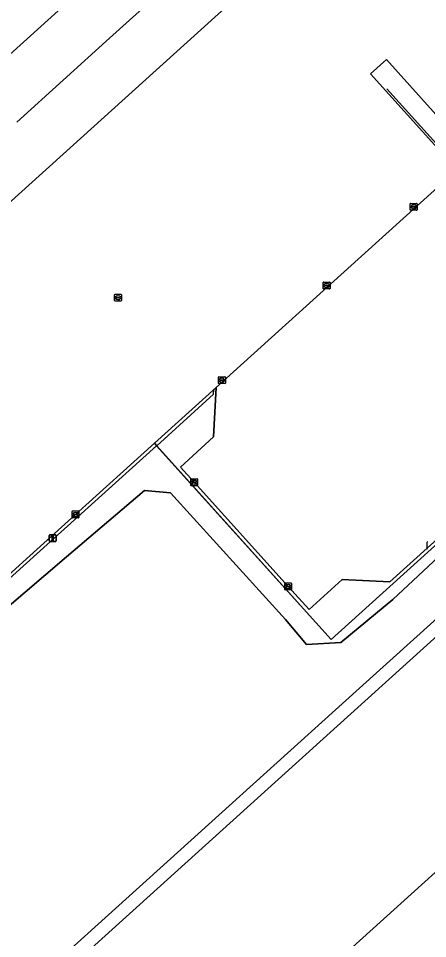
# Model space of a CAD drawing. Extents: x 156141 to 158132, y 385651 to 388333.
# Drawn here: x 156618.5 to 156678.1, y 387398.7 to 387532.7 of the extents above; entities that cross this region are included whole.
import ezdxf

# ---------------------------------------------------------------- set-up
doc = ezdxf.new("R2010")
doc.units = 0
for name, color, linetype in [('IMGEO_Erf', 7, 'Continuous'), ('IMGEO_Groenvoorziening', 7, 'Continuous'), ('IMGEO_Hek', 7, 'Continuous'), ('IMGEO_Kolk', 7, 'Continuous'), ('IMGEO_Lichtmast', 7, 'Continuous'), ('IMGEO_Lijnafwatering', 7, 'Continuous'), ('IMGEO_Pand', 7, 'Continuous'), ('IMGEO_Parkeervlak_gesloten', 7, 'Continuous'), ('IMGEO_Rijbaan_lokaal_gesloten', 7, 'Continuous'), ('IMGEO_Rijbaan_lokaal_onverhard', 7, 'Continuous'), ('IMGEO_Rioolput', 7, 'Continuous')]:
    doc.layers.add(name, color=color, linetype=linetype)

msp = doc.modelspace()

# ---------------------------------------------------------------- linework, layer by layer
at = {"layer": 'IMGEO_Erf'}
msp.add_lwpolyline([(156793.29, 387431.51), (156786.89, 387438.57), (156744.24, 387485.69), (156737.11, 387493.58), (156736.88, 387493.83), (156736.66, 387494.08), (156736.44, 387494.33), (156623.06, 387391.86), (156682.79, 387325.73), (156672.86, 387316.29), (156576.49, 387224.71)], dxfattribs=at)
msp.add_lwpolyline([(156676.6, 387356.81), (156668.55, 387365.71), (156668.39, 387365.88), (156672.36, 387369.47), (156667.5, 387374.85), (156663.53, 387371.26), (156663.37, 387371.43), (156657.69, 387377.72), (156661.68, 387381.33), (156656.11, 387387.5), (156730.78, 387455), (156733.33, 387452.18), (156734.43, 387453.18), (156731.88, 387455.98), (156737.49, 387461.06), (156744.9, 387452.86), (156744.18, 387452.21), (156748.77, 387447.13), (156749.48, 387447.79), (156761.94, 387434.01), (156756.33, 387428.93), (156754.49, 387430.96), (156753.4, 387429.98), (156755.24, 387427.95)], close=True, dxfattribs=at)
at = {"layer": 'IMGEO_Groenvoorziening'}
for points in [[(156682.29, 387515.36), (156672.07, 387526.72), (156669.77, 387524.64), (156679.99, 387513.27), (156680.21, 387513.48)], [(156729.82, 387501.72), (156726.16, 387505.67), (156726.16, 387505.67), (156720.65, 387500.69), (156725.02, 387500.45), (156724.89, 387497.94), (156708.8, 387483.39), (156692.9, 387469.02), (156678.49, 387456.01), (156672.57, 387450.67), (156665.64, 387450.99), (156660.81, 387446.64), (156657.76, 387450), (156644.07, 387465.17), (156642.08, 387467.38), (156646.89, 387471.77), (156647.27, 387478.96), (156638.29, 387470.85), (156638.62, 387470.48), (156659.56, 387447.24), (156664.03, 387442.29)], [(156736.44, 387494.33), (156735.43, 387495.46), (156715.81, 387478.26), (156706, 387469.32), (156668.15, 387435.18), (156649.15, 387418.04), (156627.07, 387398.12), (156622.11, 387393.64), (156621.86, 387393.18), (156623.06, 387391.86)]]:
    msp.add_lwpolyline(points, close=True, dxfattribs=at)
msp.add_lwpolyline([(156610.06, 387441.15), (156625.49, 387454.29), (156636.84, 387463.95), (156640.64, 387463.65), (156657.38, 387445.2), (156660.42, 387441.54), (156665.42, 387441.82), (156673.01, 387448.11), (156687.04, 387461.19), (156699.53, 387472.81), (156730.69, 387500.74), (156729.82, 387501.72), (156664.03, 387442.29), (156659.56, 387447.24), (156638.62, 387470.48), (156638.29, 387470.85), (156626.8, 387460.48), (156610.86, 387446.12)], dxfattribs=at)
at = {"layer": 'IMGEO_Hek'}
for points in [[(156646.88, 387478), (156638.62, 387470.48), (156638.6, 387470.46), (156602.22, 387437.67), (156601.88, 387437.36), (156590.71, 387427.28), (156590.4, 387427.01), (156590.38, 387426.98), (156553.02, 387393.24), (156505.24, 387445.99), (156463.94, 387491.68), (156532.59, 387555.87), (156577.39, 387597.82), (156580.31, 387599.85), (156603.23, 387615.79)], [(156682.68, 387510.72), (156682.56, 387510.86), (156680.21, 387513.48), (156672.15, 387522.45)], [(156646.92, 387478.64), (156647.27, 387478.96), (156682.56, 387510.86)], [(156729.82, 387501.72), (156664.03, 387442.29), (156659.56, 387447.24), (156638.6, 387470.46)], [(156736.44, 387494.33), (156623.06, 387391.86), (156682.79, 387325.73)], [(156646.88, 387478), (156646.92, 387478.62), (156646.92, 387478.64)]]:
    msp.add_lwpolyline(points, dxfattribs=at)
at = {"layer": 'IMGEO_Kolk'}
for p, q in [((156675.54, 387504.86), (156675.54, 387505.71)), ((156675.61, 387505.78), (156676.47, 387505.78)), ((156675.8, 387505.28), (156675.8, 387505.29)), ((156675.84, 387505.33), (156676.24, 387505.33)), ((156676.23, 387505.24), (156675.84, 387505.24)), ((156676.03, 387505.56), (156676.05, 387505.56)), ((156676.28, 387505.29), (156676.28, 387505.28)), ((156676.54, 387505.71), (156676.54, 387504.86)), ((156676.47, 387504.78), (156675.61, 387504.78)), ((156676.05, 387505), (156676.02, 387505)), ((156662.86, 387493.4), (156662.86, 387494.25)), ((156662.94, 387494.32), (156663.79, 387494.32)), ((156663.79, 387493.32), (156662.94, 387493.32)), ((156663.12, 387493.82), (156663.12, 387493.83)), ((156663.56, 387493.78), (156663.16, 387493.78)), ((156663.17, 387493.87), (156663.56, 387493.87)), ((156663.35, 387494.1), (156663.38, 387494.1)), ((156663.37, 387493.54), (156663.35, 387493.54)), ((156663.61, 387493.83), (156663.61, 387493.82)), ((156663.86, 387494.25), (156663.86, 387493.4)), ((156647.62, 387479.6), (156647.62, 387480.46)), ((156647.69, 387480.53), (156648.54, 387480.53)), ((156647.87, 387480.02), (156647.87, 387480.04)), ((156648.31, 387479.99), (156647.91, 387479.99)), ((156647.92, 387480.07), (156648.32, 387480.07)), ((156648.1, 387480.31), (156648.13, 387480.31)), ((156648.36, 387480.04), (156648.36, 387480.02)), ((156648.62, 387480.46), (156648.62, 387479.6)), ((156648.54, 387479.53), (156647.69, 387479.53)), ((156648.13, 387479.75), (156648.1, 387479.75)), ((156643.57, 387464.75), (156643.57, 387465.6)), ((156643.64, 387465.67), (156644.5, 387465.67)), ((156643.83, 387465.17), (156643.83, 387465.18)), ((156643.87, 387465.22), (156644.27, 387465.22)), ((156644.26, 387465.13), (156643.87, 387465.13)), ((156644.06, 387465.45), (156644.08, 387465.45)), ((156644.31, 387465.18), (156644.31, 387465.17)), ((156644.57, 387465.6), (156644.57, 387464.75)), ((156644.5, 387464.67), (156643.64, 387464.67)), ((156644.08, 387464.89), (156644.05, 387464.89)), ((156626.3, 387460.06), (156626.3, 387460.91)), ((156626.38, 387460.99), (156627.23, 387460.99)), ((156627.23, 387459.98), (156626.38, 387459.98)), ((156626.56, 387460.48), (156626.56, 387460.49)), ((156626.6, 387460.53), (156627, 387460.53)), ((156627, 387460.44), (156626.6, 387460.44)), ((156626.79, 387460.76), (156626.81, 387460.76)), ((156626.81, 387460.21), (156626.79, 387460.21)), ((156627.04, 387460.49), (156627.04, 387460.48)), ((156627.3, 387460.91), (156627.3, 387460.06)), ((156677.99, 387455.58), (156677.99, 387456.44)), ((156657.26, 387449.57), (156657.26, 387450.42)), ((156657.33, 387450.5), (156658.18, 387450.5)), ((156657.74, 387450.28), (156657.77, 387450.28)), ((156658.26, 387450.42), (156658.26, 387449.57)), ((156658.18, 387449.5), (156657.33, 387449.5)), ((156657.51, 387449.99), (156657.51, 387450)), ((156657.95, 387449.95), (156657.55, 387449.95)), ((156657.56, 387450.04), (156657.95, 387450.04)), ((156657.77, 387449.72), (156657.74, 387449.72)), ((156658, 387450), (156658, 387449.99))]:
    msp.add_line(p, q, dxfattribs=at)
for points in [[(156675.54, 387504.86), (156675.54, 387505.71)], [(156675.61, 387505.78), (156676.47, 387505.78)], [(156676.54, 387505.71), (156676.54, 387504.86)], [(156676.47, 387504.78), (156675.61, 387504.78)], [(156662.86, 387493.4), (156662.86, 387494.25)], [(156662.94, 387494.32), (156663.79, 387494.32)], [(156663.79, 387493.32), (156662.94, 387493.32)], [(156663.86, 387494.25), (156663.86, 387493.4)], [(156647.62, 387479.6), (156647.62, 387480.46)], [(156647.69, 387480.53), (156648.54, 387480.53)], [(156648.62, 387480.46), (156648.62, 387479.6)], [(156648.54, 387479.53), (156647.69, 387479.53)], [(156643.57, 387464.75), (156643.57, 387465.6)], [(156643.64, 387465.67), (156644.5, 387465.67)], [(156644.57, 387465.6), (156644.57, 387464.75)], [(156644.5, 387464.67), (156643.64, 387464.67)], [(156626.3, 387460.06), (156626.3, 387460.91)], [(156626.38, 387460.99), (156627.23, 387460.99)], [(156627.23, 387459.98), (156626.38, 387459.98)], [(156627.3, 387460.91), (156627.3, 387460.06)], [(156677.99, 387455.58), (156677.99, 387456.44)], [(156657.26, 387449.57), (156657.26, 387450.42)], [(156657.33, 387450.5), (156658.18, 387450.5)], [(156658.26, 387450.42), (156658.26, 387449.57)], [(156658.18, 387449.5), (156657.33, 387449.5)]]:
    msp.add_lwpolyline(points, dxfattribs=at)
for centre, radius, start, end in [((156675.61, 387505.71), 0.0765, 91.552, 178.448), ((156675.61, 387505.71), 0.0765, 91.552, 178.448), ((156675.84, 387505.29), 0.0403, 85.8775, 175.7526), ((156675.83, 387505.28), 0.0366, 178.938, 274.7102), ((156676.24, 387505.28), 0.043, 264.8664, 352.4533), ((156676.24, 387505.29), 0.0386, 1.7309, 96.639), ((156676.46, 387505.71), 0.0765, 1.552, 88.448), ((156676.46, 387505.71), 0.0765, 1.552, 88.448), ((156675.61, 387504.86), 0.0765, 181.552, 268.448), ((156675.61, 387504.86), 0.0765, 181.552, 268.448), ((156676.46, 387504.86), 0.0765, 271.552, 358.448), ((156676.46, 387504.86), 0.0765, 271.552, 358.448), ((156662.94, 387494.25), 0.0765, 91.552, 178.448), ((156662.94, 387494.25), 0.0765, 91.552, 178.448), ((156662.94, 387493.4), 0.0765, 181.552, 268.448), ((156662.94, 387493.4), 0.0765, 181.552, 268.448), ((156663.16, 387493.83), 0.0403, 85.8775, 175.7526), ((156663.16, 387493.82), 0.0366, 178.938, 274.7102), ((156663.57, 387493.83), 0.0386, 1.7309, 96.639), ((156663.56, 387493.82), 0.043, 264.8664, 352.4533), ((156663.79, 387494.25), 0.0765, 1.552, 88.448), ((156663.79, 387494.25), 0.0765, 1.552, 88.448), ((156663.79, 387493.4), 0.0765, 271.552, 358.448), ((156663.79, 387493.4), 0.0765, 271.552, 358.448), ((156647.69, 387480.45), 0.0765, 91.552, 178.448), ((156647.69, 387480.45), 0.0765, 91.552, 178.448), ((156647.92, 387480.03), 0.0403, 85.8775, 175.7526), ((156647.91, 387480.02), 0.0366, 178.938, 274.7102), ((156648.32, 387480.03), 0.043, 264.8664, 352.4533), ((156648.32, 387480.03), 0.0386, 1.7309, 96.639), ((156648.54, 387480.45), 0.0765, 1.552, 88.448), ((156648.54, 387480.45), 0.0765, 1.552, 88.448), ((156647.69, 387479.6), 0.0765, 181.552, 268.448), ((156647.69, 387479.6), 0.0765, 181.552, 268.448), ((156648.54, 387479.6), 0.0765, 271.552, 358.448), ((156648.54, 387479.6), 0.0765, 271.552, 358.448), ((156643.64, 387465.6), 0.0765, 91.552, 178.448), ((156643.64, 387465.6), 0.0765, 91.552, 178.448), ((156643.87, 387465.18), 0.0403, 85.8775, 175.7526), ((156643.86, 387465.17), 0.0366, 178.938, 274.7102), ((156644.27, 387465.17), 0.043, 264.8664, 352.4533), ((156644.27, 387465.18), 0.0386, 1.7309, 96.639), ((156644.49, 387465.6), 0.0765, 1.552, 88.448), ((156644.49, 387465.6), 0.0765, 1.552, 88.448), ((156643.64, 387464.75), 0.0765, 181.552, 268.448), ((156643.64, 387464.75), 0.0765, 181.552, 268.448), ((156644.49, 387464.75), 0.0765, 271.552, 358.448), ((156644.49, 387464.75), 0.0765, 271.552, 358.448), ((156626.38, 387460.91), 0.0765, 91.552, 178.448), ((156626.38, 387460.91), 0.0765, 91.552, 178.448), ((156626.38, 387460.06), 0.0765, 181.552, 268.448), ((156626.38, 387460.06), 0.0765, 181.552, 268.448), ((156626.6, 387460.49), 0.0403, 85.8775, 175.7526), ((156626.6, 387460.48), 0.0366, 178.938, 274.7102), ((156627.01, 387460.49), 0.0386, 1.7309, 96.639), ((156627, 387460.48), 0.043, 264.8664, 352.4533), ((156627.23, 387460.91), 0.0765, 1.552, 88.448), ((156627.23, 387460.91), 0.0765, 1.552, 88.448), ((156627.23, 387460.06), 0.0765, 271.552, 358.448), ((156627.23, 387460.06), 0.0765, 271.552, 358.448), ((156678.06, 387456.43), 0.0765, 91.552, 178.448), ((156678.06, 387456.43), 0.0765, 91.552, 178.448), ((156678.06, 387455.58), 0.0765, 181.552, 268.448), ((156678.06, 387455.58), 0.0765, 181.552, 268.448), ((156657.33, 387450.42), 0.0765, 91.552, 178.448), ((156657.33, 387450.42), 0.0765, 91.552, 178.448), ((156658.18, 387450.42), 0.0765, 1.552, 88.448), ((156658.18, 387450.42), 0.0765, 1.552, 88.448), ((156657.33, 387449.57), 0.0765, 181.552, 268.448), ((156657.33, 387449.57), 0.0765, 181.552, 268.448), ((156657.55, 387450), 0.0403, 85.8775, 175.7526), ((156657.55, 387449.99), 0.0366, 178.938, 274.7102), ((156657.96, 387450), 0.0386, 1.7309, 96.639), ((156657.96, 387450), 0.043, 264.8664, 352.4533), ((156658.18, 387449.57), 0.0765, 271.552, 358.448), ((156658.18, 387449.57), 0.0765, 271.552, 358.448)]:
    msp.add_arc(centre, radius, start, end, dxfattribs=at)
for centre, major_axis, ratio, start_param, end_param in [((156676.03, 387505.28), (-0.387, 0.002), 0.722429, 4.712389, 7.853982), ((156676.05, 387505.28), (-0.39, 0.002), 0.717154, 1.570796, 4.712389), ((156663.35, 387493.82), (-0.387, 0.002), 0.722429, 4.712389, 7.853982), ((156663.37, 387493.82), (-0.39, 0.002), 0.717154, 1.570796, 4.712389), ((156648.1, 387480.03), (-0.387, 0.002), 0.722429, 4.712389, 7.853982), ((156648.13, 387480.03), (-0.39, 0.002), 0.717154, 1.570796, 4.712389), ((156644.06, 387465.17), (-0.387, 0.002), 0.722429, 4.712389, 7.853982), ((156644.08, 387465.17), (-0.39, 0.002), 0.717154, 1.570796, 4.712389), ((156626.79, 387460.48), (-0.387, 0.002), 0.722429, 4.712389, 7.853982), ((156626.81, 387460.48), (-0.39, 0.002), 0.717154, 1.570796, 4.712389), ((156657.74, 387450), (-0.387, 0.002), 0.722429, 4.712389, 7.853982), ((156657.77, 387450), (-0.39, 0.002), 0.717154, 1.570796, 4.712389)]:
    msp.add_ellipse(centre, major_axis=major_axis, ratio=ratio, start_param=start_param, end_param=end_param, dxfattribs=at)
at = {"layer": 'IMGEO_Lichtmast'}
for p, q in [((156622.98, 387456.63), (156622.98, 387457.43)), ((156622.98, 387457.43), (156622.98, 387456.63)), ((156623.08, 387457.53), (156623.87, 387457.53)), ((156623.87, 387457.53), (156623.08, 387457.53)), ((156623.97, 387457.43), (156623.97, 387456.63)), ((156623.97, 387456.63), (156623.97, 387457.43)), ((156623.87, 387456.53), (156623.08, 387456.53)), ((156623.08, 387456.53), (156623.87, 387456.53))]:
    msp.add_line(p, q, dxfattribs=at)
msp.add_lwpolyline([(156623.4, 387457.4), (156623.55, 387457.4), (156623.55, 387456.65), (156623.4, 387456.65), (156623.4, 387457.4)], dxfattribs=at)
for centre, start, end in [((156623.08, 387457.43), 90, 180), ((156623.08, 387457.43), 90, 180), ((156623.87, 387457.43), 0, 90), ((156623.87, 387457.43), 360, 90), ((156623.08, 387456.63), 180, 270), ((156623.08, 387456.63), 180, 270), ((156623.87, 387456.63), 270, 0), ((156623.87, 387456.63), 270, 0)]:
    msp.add_arc(centre, 0.1, start, end, dxfattribs=at)
at = {"layer": 'IMGEO_Lijnafwatering'}
for points in [[(156645.24, 387542.03), (156631.74, 387529.82)], [(156631.74, 387529.82), (156618.25, 387517.61)]]:
    msp.add_lwpolyline(points, dxfattribs=at)
at = {"layer": 'IMGEO_Pand'}
msp.add_lwpolyline([(156607.11, 387518.35), (156639.91, 387548.01), (156640.05, 387548.13), (156642.8, 387550.62), (156649.49, 387556.67), (156611.15, 387599.01)], dxfattribs=at)
msp.add_lwpolyline([(156755.24, 387427.95), (156753.4, 387429.98), (156754.49, 387430.96), (156756.33, 387428.93), (156761.94, 387434.01), (156749.48, 387447.79), (156748.77, 387447.13), (156744.18, 387452.21), (156744.9, 387452.86), (156737.49, 387461.06), (156731.88, 387455.98), (156734.43, 387453.18), (156733.33, 387452.18), (156730.78, 387455), (156656.11, 387387.5), (156661.68, 387381.33), (156657.69, 387377.72), (156663.37, 387371.43), (156663.53, 387371.26), (156667.5, 387374.85), (156672.36, 387369.47), (156668.39, 387365.88), (156668.55, 387365.71), (156676.6, 387356.81)], close=True, dxfattribs=at)
at = {"layer": 'IMGEO_Parkeervlak_gesloten'}
msp.add_lwpolyline([(156650.61, 387536.17), (156647.94, 387539.12), (156639.91, 387548.01), (156607.11, 387518.35), (156575.86, 387490.07), (156558.86, 387474.71), (156564.26, 387468.77), (156568.59, 387464), (156568.7, 387464.05), (156568.89, 387463.81), (156568.61, 387463.6), (156558.68, 387474.55), (156555.59, 387471.76), (156564.47, 387461.96), (156564.85, 387460.12), (156565.11, 387460.16), (156565.35, 387459.01), (156603.89, 387493.91), (156650.11, 387535.69)], close=True, dxfattribs=at)
at = {"layer": 'IMGEO_Rijbaan_lokaal_gesloten'}
for points in [[(156611.15, 387599.01), (156649.49, 387556.67), (156651.51, 387554.45), (156657.67, 387547.62), (156658.96, 387546.18), (156666.36, 387537.98), (156666.19, 387537.85), (156663.11, 387535.14), (156662.63, 387535.69), (156661.04, 387534.28), (156655.44, 387540.52), (156653.59, 387538.85), (156650.61, 387536.17), (156650.11, 387535.69), (156603.89, 387493.91)], [(156610.86, 387446.12), (156626.8, 387460.48), (156638.29, 387470.85), (156647.27, 387478.96), (156646.89, 387471.77), (156642.08, 387467.38), (156644.07, 387465.17), (156657.76, 387450), (156660.81, 387446.64), (156665.64, 387450.99), (156672.57, 387450.67), (156678.49, 387456.01), (156692.9, 387469.02), (156708.8, 387483.39), (156724.89, 387497.94), (156725.02, 387500.45), (156720.65, 387500.69), (156726.16, 387505.67), (156726.07, 387505.67), (156722.07, 387510.07), (156721.87, 387510.31), (156716.78, 387505.7)]]:
    msp.add_lwpolyline(points, dxfattribs=at)
msp.add_lwpolyline([(156672.07, 387526.72), (156682.29, 387515.36), (156680.21, 387513.48), (156679.99, 387513.27), (156669.77, 387524.64)], close=True, dxfattribs=at)
at = {"layer": 'IMGEO_Rijbaan_lokaal_onverhard'}
msp.add_lwpolyline([(156627.07, 387398.12), (156649.15, 387418.04), (156668.15, 387435.18), (156706, 387469.32), (156715.81, 387478.26), (156735.43, 387495.46), (156730.69, 387500.74), (156699.53, 387472.81), (156687.04, 387461.19), (156673.01, 387448.11), (156665.42, 387441.82), (156660.42, 387441.54), (156657.38, 387445.2), (156640.64, 387463.65), (156636.84, 387463.95), (156625.49, 387454.29), (156610.06, 387441.15)], dxfattribs=at)
at = {"layer": 'IMGEO_Rioolput'}
for p, q in [((156632.49, 387491.62), (156632.49, 387492.48)), ((156632.56, 387492.55), (156633.41, 387492.55)), ((156632.74, 387492.04), (156632.74, 387492.06)), ((156633.18, 387492.01), (156632.78, 387492.01)), ((156632.79, 387492.09), (156633.18, 387492.09)), ((156632.97, 387492.33), (156633, 387492.33)), ((156633.23, 387492.06), (156633.23, 387492.04)), ((156633.49, 387492.48), (156633.49, 387491.62)), ((156633.41, 387491.55), (156632.56, 387491.55)), ((156633, 387491.77), (156632.97, 387491.77))]:
    msp.add_line(p, q, dxfattribs=at)
for points in [[(156632.49, 387491.62), (156632.49, 387492.48)], [(156632.56, 387492.55), (156633.41, 387492.55)], [(156633.49, 387492.48), (156633.49, 387491.62)], [(156633.41, 387491.55), (156632.56, 387491.55)]]:
    msp.add_lwpolyline(points, dxfattribs=at)
for centre, radius, start, end in [((156632.56, 387492.47), 0.0765, 91.552, 178.448), ((156632.56, 387492.47), 0.0765, 91.552, 178.448), ((156632.78, 387492.05), 0.0403, 85.8775, 175.7526), ((156632.78, 387492.04), 0.0366, 178.938, 274.7102), ((156633.19, 387492.05), 0.0386, 1.7309, 96.639), ((156633.19, 387492.05), 0.043, 264.8664, 352.4533), ((156633.41, 387492.47), 0.0765, 1.552, 88.448), ((156633.41, 387492.47), 0.0765, 1.552, 88.448), ((156632.56, 387491.62), 0.0765, 181.552, 268.448), ((156632.56, 387491.62), 0.0765, 181.552, 268.448), ((156633.41, 387491.62), 0.0765, 271.552, 358.448), ((156633.41, 387491.62), 0.0765, 271.552, 358.448)]:
    msp.add_arc(centre, radius, start, end, dxfattribs=at)
for centre, major_axis, ratio, start_param, end_param in [((156632.97, 387492.05), (-0.387, 0.002), 0.722429, 4.712389, 7.853982), ((156633, 387492.05), (-0.39, 0.002), 0.717154, 1.570796, 4.712389)]:
    msp.add_ellipse(centre, major_axis=major_axis, ratio=ratio, start_param=start_param, end_param=end_param, dxfattribs=at)

doc.saveas('drawing.dxf')
